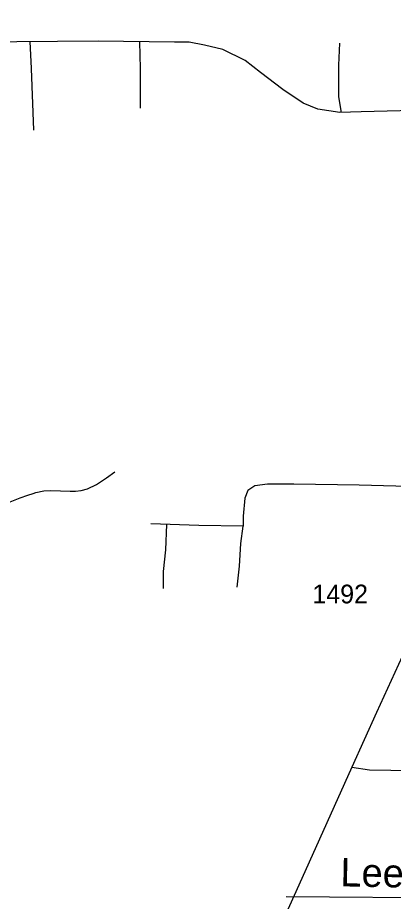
# Model space of a CAD drawing. Extents: x 2290055 to 2389491, y 66597 to 237875.
# Drawn here: x 2334808 to 2336063, y 126787 to 129737 of the extents above; entities that cross this region are included whole.
import ezdxf

# ---------------------------------------------------------------- set-up
doc = ezdxf.new("R2010")
doc.units = 0
for name, color, linetype in [('Exist Road Non-System Type 51', 7, 'Continuous'), ('Exist Road Non-System Type 51 Label', 7, 'Continuous'), ('Exist Road Secondary Type 51 Attributed', 7, 'Continuous'), ('Exist Road Secondary Type 51 Number Label', 7, 'Continuous')]:
    doc.layers.add(name, color=color, linetype=linetype)

msp = doc.modelspace()

# ---------------------------------------------------------------- linework, layer by layer
at = {"layer": 'Exist Road Non-System Type 51'}
for points in [[(2336905.4, 129425.7), (2336719.2, 129428.6), (2336172.2, 129428.6), (2335955.7, 129422.9), (2335884.5, 129420.6), (2335811.1, 129431.1), (2335762, 129451.4), (2335693.6, 129497.1), (2335619.5, 129554.1), (2335568.2, 129594), (2335492.9, 129630.5), (2335431.5, 129645.3), (2335381, 129655), (2335332.1, 129655), (2335076.8, 129658.5), (2334804.7, 129656.7), (2334548.3, 129645.3), (2334377.3, 129639.6), (2334143.7, 129633.9)], [(2334848.6, 129657), (2334853.1, 129567.5), (2334860.1, 129361.1)], [(2335214.7, 129656.6), (2335216.7, 129567.5), (2335216.7, 129434.6)], [(2335889.7, 129420.8), (2335881, 129473.1), (2335881, 129578), (2335884.5, 129651.5)], [(2334530.1, 128019.2), (2334664, 128070.4), (2334749.5, 128107.3), (2334816.4, 128133.5), (2334841.6, 128143.4), (2334859.1, 128148.3), (2334868.8, 128152), (2334894.9, 128157), (2334919.1, 128158.9), (2334951, 128157.6), (2334982.9, 128155.9), (2335000.9, 128155.9), (2335020.2, 128158.7), (2335041, 128164.4), (2335070.6, 128178.7), (2335104.5, 128201), (2335132.3, 128221.2)], [(2336349.4, 128160.7), (2336234.8, 128169), (2335948.8, 128176.8), (2335730.5, 128179.4), (2335642.1, 128179.4), (2335600.5, 128174.2), (2335577.1, 128158.6), (2335566.7, 128132.6), (2335561.5, 128072.7), (2335561.5, 128038.9)], [(2335561.5, 128038.9), (2335413.3, 128041.5), (2335252.2, 128046.7)], [(2335305.4, 128045), (2335301.6, 127960.9), (2335293.8, 127888.1), (2335293.8, 127830.8)], [(2335540.7, 127836), (2335548.5, 127906.3), (2335553.7, 127981.7), (2335561.5, 128038.9)], [(2335705.2, 126802.6), (2336283, 126798.9), (2336813.2, 126796.2), (2337187.2, 126791.9), (2337543.3, 126791.5), (2337572.5, 126792.7), (2337608.2, 126793.8), (2337643.3, 126794.8), (2337667.2, 126796.8), (2337681.5, 126800.9), (2337709.3, 126811.2), (2337743.1, 126827.6), (2337826.7, 126872.6), (2337900.1, 126915.2), (2338053.4, 126999.1), (2338079.4, 127014.2), (2338114.9, 127045.5), (2338158.4, 127089.9), (2338221.9, 127162.6), (2338393.7, 127358.5)]]:
    msp.add_lwpolyline(points, dxfattribs=at)
at = {"layer": 'Exist Road Secondary Type 51 Attributed'}
for points in [[(2336996, 129737), (2336941.9, 129524.2), (2336883.7, 129367.1), (2336844.9, 129256), (2336736.8, 129044.3), (2336456.6, 128397.8), (2336312.3, 128078.6), (2336166, 127764.9), (2336006.9, 127417.6), (2335924.8, 127235)], [(2335924.8, 127235), (2335757.7, 126863.6), (2335649.1, 126624.2), (2335574.5, 126460.5), (2335544.2, 126404.6), (2335526, 126373.4), (2335508.7, 126344.8), (2335482.7, 126316.2), (2335435.9, 126273.3), (2335345.8, 126198), (2335253.7, 126125.8)], [(2335924.8, 127235), (2335983.5, 127225.5), (2336125.7, 127223.3), (2336211.4, 127222.2), (2336290.2, 127209.5), (2336420, 127189), (2337074.3, 127170), (2337560, 127151.2)]]:
    msp.add_lwpolyline(points, dxfattribs=at)

# ---------------------------------------------------------------- texts
at = {"layer": 'Exist Road Non-System Type 51 Label'}
msp.add_text('Lee', height=95, rotation=358.8678, dxfattribs=at).set_placement((2335885.4, 126837.1))
at = {"layer": 'Exist Road Secondary Type 51 Number Label'}
msp.add_text('1492', height=62.5, dxfattribs=at).set_placement((2335792.4, 127781.7))

doc.saveas('drawing.dxf')
